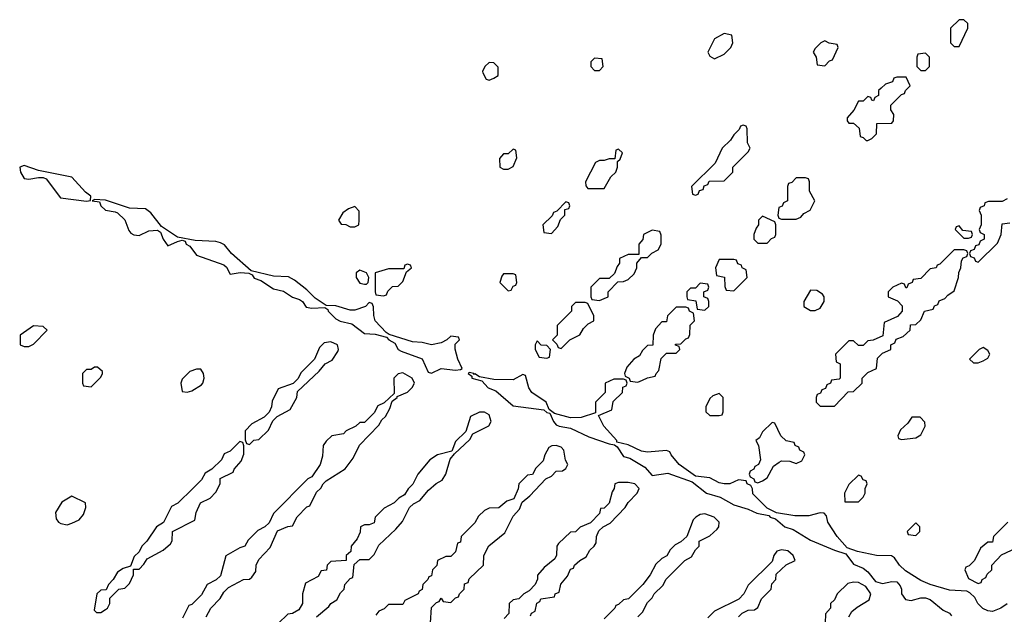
# Model space of a CAD drawing. Header units: inches. Extents: x 2701323 to 2964515, y 494916 to 722124.
# Tile 528 of 656: x 2850832 to 2854939, y 687805 to 690286. Entities that reach past the tile are written whole.
import ezdxf

# ---------------------------------------------------------------- set-up
doc = ezdxf.new("R2010")
doc.units = ezdxf.units.IN
doc.header["$MEASUREMENT"] = 0
doc.layers.add('C8658', color=7, linetype='Continuous')
doc.layers.add('C8659', color=7, linetype='Continuous')

msp = doc.modelspace()

# ---------------------------------------------------------------- linework, layer by layer
at = {"layer": 'C8658', "color": 2, "elevation": 2}
for points in [[(2854425.2, 690000), (2854414, 689990), (2854414, 689970), (2854398, 689962), (2854392.7, 689947.3), (2854386, 689950), (2854382, 689962), (2854370, 689966), (2854350, 689946), (2854330, 689946), (2854311.6, 689908.4), (2854283.6, 689876.4), (2854283.6, 689863.6), (2854290, 689854), (2854310, 689854), (2854332.7, 689832.7), (2854338, 689798), (2854350, 689794), (2854362, 689782), (2854370, 689782), (2854386, 689790), (2854406, 689810), (2854407.3, 689852.7), (2854470, 689854), (2854476.4, 689863.6), (2854478, 689890), (2854466, 689910), (2854466, 689930), (2854510, 689974), (2854522, 689978), (2854526, 689990), (2854536, 690000)], [(2854950, 689538), (2854930, 689528), (2854872.7, 689527.3), (2854858, 689522), (2854854, 689510), (2854838, 689502), (2854834, 689490), (2854842, 689470), (2854842, 689430), (2854834, 689410), (2854838, 689398), (2854854, 689390), (2854854, 689370), (2854838, 689362), (2854832.7, 689347.3), (2854818, 689342), (2854812.7, 689327.3), (2854798, 689322), (2854794, 689310), (2854798, 689298), (2854812.7, 689292.7), (2854818, 689278), (2854830, 689274), (2854910, 689354), (2854926, 689390), (2854930, 689434), (2854962, 689438)], [(2851610, 687794), (2851628.9, 687831.1), (2851668.4, 687871.6), (2851683.1, 687896.9), (2851703.1, 687916.9), (2851766, 687950), (2851790, 687952), (2851800.4, 687959.6), (2851816.4, 687983.6), (2851818, 688010), (2851830, 688034), (2851876.4, 688083.6), (2851907.3, 688152.7), (2851950, 688172), (2851970, 688174), (2851988.9, 688211.1), (2852030, 688254), (2852042, 688258), (2852070, 688314), (2852088.4, 688331.6), (2852098, 688350), (2852110, 688362), (2852190, 688412), (2852223.1, 688456.9), (2852248.9, 688511.1), (2852330, 688594), (2852343.1, 688616.9), (2852358, 688630), (2852376.4, 688663.6), (2852386, 688694), (2852406, 688710), (2852406, 688714), (2852450, 688732), (2852468.9, 688751.1), (2852478, 688770), (2852468.7, 688790), (2852430, 688812.7), (2852411.1, 688808.9), (2852392, 688790), (2852394, 688726), (2852352, 688688), (2852325.4, 688674.6), (2852310, 688646), (2852270, 688606), (2852250, 688606), (2852234, 688590), (2852194, 688570), (2852182, 688558), (2852134, 688550), (2852110, 688528), (2852098, 688510), (2852095.3, 688464.7), (2852084.7, 688430), (2852050, 688378), (2852034, 688370), (2851890, 688226), (2851872.7, 688187.3), (2851854, 688170), (2851825.4, 688154.6), (2851785.4, 688114.6), (2851771, 688089), (2851750, 688082), (2851691.6, 688048.4), (2851670, 687966), (2851651.6, 687948.4), (2851614, 687930), (2851590, 687886), (2851550, 687846), (2851538, 687842), (2851511.3, 687788.7)], [(2854950, 687849.3), (2854924.7, 687830), (2854890, 687817.2), (2854870, 687819), (2854849.4, 687829.4), (2854828.7, 687850), (2854815.3, 687875.3), (2854795.3, 687895.3), (2854782, 687902), (2854710, 687906), (2854629.5, 687929.5), (2854590, 687946), (2854526.3, 687986.3), (2854502, 688010), (2854480.4, 688040.4), (2854468.7, 688048.7), (2854406, 688050), (2854326.6, 688066.6), (2854282.7, 688082.7), (2854241.2, 688130), (2854202, 688190), (2854196.4, 688216.4), (2854187.3, 688227.3), (2854170, 688228), (2854123.6, 688216.4), (2854064.7, 688215.3), (2853988, 688228), (2853950, 688248), (2853890, 688308), (2853888.4, 688328.4), (2853882, 688342), (2853866, 688350), (2853862, 688362), (2853830, 688366), (2853794, 688350), (2853770.9, 688349.1), (2853750, 688354), (2853710, 688374), (2853650, 688381.2), (2853582, 688430), (2853549, 688470), (2853543.1, 688483.1), (2853530, 688489), (2853450, 688481.2), (2853426, 688486), (2853370, 688512.7), (2853323.1, 688523.1), (2853322, 688530), (2853268.7, 688590), (2853246, 688634), (2853302, 688658), (2853307.3, 688692.7), (2853346, 688730), (2853347.3, 688752.7), (2853362, 688758), (2853366, 688770), (2853362, 688782), (2853350, 688786), (2853310, 688786), (2853274, 688770), (2853274, 688730), (2853234, 688690), (2853234, 688646), (2853174.4, 688625.6), (2853130, 688625.2), (2853063.1, 688643.1), (2853040.2, 688660.2), (2853028, 688690), (2852968.7, 688730), (2852955.3, 688750), (2852942, 688802), (2852930, 688806), (2852890, 688784), (2852810, 688785.2), (2852750, 688795.3), (2852730, 688808), (2852726, 688806), (2852726, 688810), (2852706, 688814), (2852702, 688810), (2852718, 688798), (2852718, 688790), (2852759.8, 688779.8), (2852786, 688750), (2852817.3, 688737.3), (2852890, 688674.8), (2853018, 688658), (2853030, 688646.8), (2853043.6, 688643.6), (2853058.8, 688610), (2853070, 688596), (2853082, 688590), (2853130, 688582), (2853205.7, 688545.7), (2853290, 688516), (2853312.7, 688512.7), (2853323.5, 688503.5), (2853350, 688462.8), (2853376.8, 688456.8), (2853438.8, 688418.8), (2853470, 688384), (2853534.6, 688394.6), (2853637.1, 688357.1), (2853696, 688310), (2853753.7, 688293.7), (2853810, 688261.3), (2853870, 688243.8), (2853907, 688227), (2853956.9, 688216.9), (2853962, 688210), (2853984, 688204), (2854022.8, 688170), (2854058.3, 688158.3), (2854130, 688114.9), (2854230, 688073), (2854278, 688058), (2854310, 688014.8), (2854350, 687997.3), (2854370, 687982.8), (2854401.6, 687941.6), (2854430, 687933), (2854470, 687942), (2854490, 687940.7), (2854504.1, 687924.1), (2854510.3, 687910.3), (2854510.5, 687890), (2854526.6, 687866.6), (2854550, 687862), (2854590, 687873.4), (2854610, 687873.4), (2854630, 687867.3), (2854683, 687823), (2854710.4, 687810.4), (2854718.8, 687798.8)], [(2852070, 687794), (2852122, 687838), (2852129.3, 687850.7), (2852154.6, 687865.4), (2852170, 687894), (2852186, 687910), (2852188, 687930), (2852210, 687954), (2852222, 687958), (2852227.3, 688012.7), (2852250, 688034), (2852290, 688034), (2852310, 688054), (2852330, 688094), (2852400.4, 688159.6), (2852428.4, 688191.6), (2852458, 688250), (2852474.6, 688265.4), (2852500.4, 688279.6), (2852536.4, 688323.6), (2852569.1, 688350.9), (2852594.6, 688365.4), (2852608.7, 688390), (2852628, 688452), (2852646, 688474), (2852710, 688534), (2852722, 688558), (2852788.4, 688591.6), (2852798, 688610), (2852790, 688638), (2852770, 688648), (2852750, 688648.7), (2852712, 688630), (2852692.7, 688567.3), (2852650, 688526), (2852634, 688486), (2852574, 688470), (2852542, 688450), (2852492, 688390), (2852471.6, 688348.4), (2852451.6, 688328.4), (2852436.9, 688303.1), (2852414, 688290), (2852394, 688270), (2852351.6, 688248.4), (2852314, 688210), (2852310, 688186), (2852290, 688178), (2852270, 688178), (2852254, 688170), (2852251.6, 688148.4), (2852239.6, 688120.4), (2852214, 688090), (2852212.7, 688067.3), (2852194, 688050), (2852194, 688030), (2852130, 688026), (2852114, 688010), (2852111.1, 687988.9), (2852090, 687986), (2852076.9, 687963.1), (2852024.7, 687935.3), (2852011.3, 687890), (2852012, 687850), (2851996.9, 687823.1), (2851970, 687808), (2851950, 687806), (2851910, 687766)], [(2852546, 687770), (2852550, 687834), (2852570, 687854), (2852582, 687858), (2852590, 687872), (2852598, 687858), (2852630, 687854), (2852650, 687874), (2852662, 687878), (2852666, 687890), (2852686, 687910), (2852687.3, 687932.7), (2852702, 687938), (2852707.3, 687952.7), (2852766, 688010), (2852768, 688050), (2852789.1, 688090.9), (2852855.3, 688144.7), (2852890, 688214), (2852916.4, 688243.6), (2852927.3, 688272.7), (2852960.4, 688299.6), (2853026, 688370), (2853050, 688382), (2853070, 688402), (2853096.4, 688403.6), (2853110, 688414), (2853118, 688430), (2853108.4, 688448.4), (2853102, 688490), (2853090, 688502), (2853070, 688508.7), (2853051.6, 688508.4), (2853039.6, 688500.4), (2853022, 688470), (2853015.3, 688444.7), (2852985.4, 688414.6), (2852971.3, 688388.7), (2852950, 688386), (2852914, 688350), (2852911.6, 688328.4), (2852892.7, 688287.3), (2852863.6, 688276.4), (2852831.1, 688248.9), (2852790, 688248), (2852770, 688238), (2852745.4, 688214.6), (2852730, 688186), (2852674, 688130), (2852670, 688106), (2852658, 688102), (2852650, 688066), (2852630, 688046), (2852610, 688046), (2852574, 688030), (2852571.6, 688008.4), (2852554, 687990), (2852550, 687966), (2852538, 687962), (2852534, 687950), (2852514, 687930), (2852511.3, 687908.7), (2852498, 687902), (2852494, 687890), (2852438, 687862), (2852430, 687846), (2852370, 687846), (2852352.7, 687827.3), (2852330, 687818), (2852318, 687802)], [(2852962, 687798), (2852966, 687810), (2852982, 687818), (2852988.4, 687851.6), (2853002, 687858), (2853006, 687870), (2853062, 687878), (2853066, 687890), (2853082, 687898), (2853088.7, 687931.3), (2853116.4, 687963.6), (2853130, 687994), (2853142, 687998), (2853146, 688010), (2853168, 688030), (2853194.6, 688045.4), (2853210, 688072), (2853228, 688090), (2853236.4, 688103.6), (2853238, 688130), (2853247.3, 688152.7), (2853266, 688170), (2853294.6, 688185.4), (2853358, 688250), (2853370, 688272), (2853408, 688310), (2853415.3, 688330), (2853398, 688350), (2853370, 688355.3), (2853330, 688355.3), (2853314, 688350), (2853312, 688330), (2853303.6, 688316.4), (2853291.1, 688268.9), (2853270, 688248), (2853254, 688246), (2853250, 688226), (2853212.7, 688187.3), (2853170, 688168), (2853150, 688148.7), (2853130, 688148), (2853079.6, 688100.4), (2853072, 688090), (2853071.6, 688051.6), (2853063.6, 688036.4), (2853019.6, 688000.4), (2852992, 687968), (2852992, 687952), (2852982, 687930), (2852956.9, 687903.1), (2852934, 687890), (2852914, 687870), (2852890, 687866), (2852874, 687850), (2852871.6, 687808.4), (2852852.7, 687787.3)], [(2853410, 687794), (2853430, 687814), (2853450, 687854), (2853470, 687874), (2853478, 687890), (2853514.6, 687925.4), (2853528.9, 687951.1), (2853606, 688030), (2853634.6, 688045.4), (2853650, 688074), (2853666, 688090), (2853666, 688110), (2853710, 688132), (2853740.4, 688159.6), (2853748, 688170), (2853748.7, 688190), (2853728.7, 688210), (2853690, 688224), (2853670, 688222), (2853652, 688210), (2853641, 688199), (2853614, 688130), (2853590, 688108), (2853565.4, 688094.6), (2853545.4, 688074.6), (2853531.1, 688048.9), (2853510, 688038), (2853485.4, 688014.6), (2853462, 687970), (2853431.1, 687928.9), (2853371.1, 687868.9), (2853350, 687866), (2853330, 687846), (2853318, 687842), (2853314, 687830), (2853270, 687786)], [(2854954, 688190), (2854894, 688130), (2854890, 688106), (2854870, 688106), (2854839.6, 688080.4), (2854814, 688030), (2854792.7, 688007.3), (2854778, 688002), (2854774, 687990), (2854790, 687954), (2854830, 687934), (2854842, 687938), (2854846, 687950), (2854862, 687958), (2854867.3, 687972.7), (2854886, 687990), (2854886, 688010), (2854927.3, 688052.7), (2855010, 688092)], [(2853830, 687794), (2853846, 687810), (2853870, 687822), (2853896.4, 687823.6), (2853910, 687834), (2853926, 687870), (2853966, 687910), (2853968.4, 687931.6), (2853986, 687950), (2853987.3, 687972.7), (2854029, 688011), (2854066, 688030), (2854058, 688050), (2854035.3, 688070), (2854010, 688074), (2853990, 688068), (2853978, 688050), (2853970, 688026), (2853870, 687926), (2853852, 687890), (2853831.3, 687868.7), (2853730, 687818), (2853702, 687790)], [(2854290, 687794), (2854303.1, 687816.9), (2854324.7, 687835.3), (2854374.6, 687865.4), (2854382, 687890), (2854361.2, 687921.2), (2854330, 687937.2), (2854310, 687939), (2854286.4, 687933.6), (2854242, 687890), (2854230, 687866), (2854214, 687850), (2854214, 687830), (2854192.7, 687807.3), (2854192, 687768)]]:
    msp.add_lwpolyline(points, dxfattribs=at)
for points in [[(2853850, 689846), (2853838, 689842), (2853832.7, 689827.3), (2853810, 689806), (2853796.9, 689783.1), (2853762, 689750), (2853732.7, 689687.3), (2853634, 689590), (2853638, 689558), (2853650, 689554), (2853662, 689558), (2853667.3, 689572.7), (2853682, 689578), (2853687.3, 689592.7), (2853702, 689598), (2853708, 689612), (2853770, 689614), (2853806, 689650), (2853806, 689670), (2853870, 689734), (2853878, 689750), (2853867.3, 689772.7), (2853866, 689830), (2853862, 689842)], [(2852890, 689746), (2852870, 689726), (2852850, 689726), (2852832.7, 689707.3), (2852834, 689670), (2852850, 689662), (2852870, 689662), (2852890, 689674), (2852906, 689710), (2852902, 689742)], [(2853330, 689746), (2853318, 689742), (2853314, 689706), (2853290, 689706), (2853270, 689698), (2853250, 689698), (2853234, 689690), (2853192, 689610), (2853192.7, 689592.7), (2853202, 689582), (2853270, 689582), (2853298, 689630), (2853318, 689650), (2853326, 689670), (2853326, 689694), (2853336.4, 689703.6), (2853346, 689730)], [(2850850, 689677.2), (2850832, 689670), (2850834.8, 689650), (2850850, 689622.8), (2850870, 689620.7), (2850910, 689628.2), (2850930, 689627.7), (2850942, 689622), (2851002.8, 689542.8), (2851110, 689528.2), (2851128, 689532), (2851128.7, 689550), (2851106.8, 689566.8), (2851050, 689629.2), (2850910, 689657.2)], [(2854110, 689626), (2854070, 689626), (2854052.7, 689607.3), (2854038, 689602), (2854034, 689590), (2854034, 689530), (2854018, 689522), (2854012.7, 689507.3), (2853998, 689502), (2853994, 689470), (2853998, 689458), (2854010, 689454), (2854070, 689454), (2854090, 689462), (2854103.1, 689476.9), (2854128.4, 689491.6), (2854148, 689530), (2854126, 689570), (2854126, 689610), (2854122, 689622)], [(2851143.6, 689536.4), (2851134, 689530), (2851165.4, 689525.4), (2851171, 689510), (2851190, 689491), (2851230, 689484.9), (2851239.5, 689479.5), (2851270.5, 689450.5), (2851286.6, 689406.6), (2851295.2, 689395.2), (2851308.1, 689388.1), (2851330, 689386), (2851370, 689404.4), (2851407.3, 689407.3), (2851419.1, 689399.1), (2851430.8, 689370), (2851450, 689342.8), (2851490, 689361), (2851510, 689366), (2851522, 689362), (2851526, 689350), (2851541, 689341), (2851570, 689302.8), (2851683.4, 689263.4), (2851694, 689254), (2851710, 689224), (2851751, 689231), (2851787.9, 689227.9), (2851801, 689221), (2851810, 689207.7), (2851837.5, 689197.5), (2851890, 689163), (2851932.8, 689152.8), (2851970, 689128.2), (2851999.2, 689119.2), (2852011, 689110), (2852026.7, 689086.7), (2852050, 689083), (2852104.7, 689084.7), (2852116.9, 689076.9), (2852118, 689070), (2852150, 689037.3), (2852168.4, 689028.4), (2852216.7, 689016.7), (2852270, 688976.3), (2852314, 688974), (2852362, 688962), (2852372, 688950), (2852396.3, 688936.3), (2852411, 688910), (2852422.4, 688902.4), (2852510.4, 688870.4), (2852536, 688816), (2852550, 688810.8), (2852590.4, 688830.4), (2852650, 688823), (2852670, 688826.8), (2852678, 688830), (2852659, 688870), (2852648.4, 688911.6), (2852648, 688932), (2852666, 688950), (2852662, 688962), (2852630, 688966), (2852614, 688950), (2852590, 688938), (2852550, 688929.2), (2852510, 688939), (2852470, 688941.2), (2852372.7, 688972.7), (2852360.2, 688980.2), (2852315.3, 689030), (2852308.9, 689051.1), (2852308, 689088), (2852302, 689102), (2852290, 689106), (2852274, 689090), (2852230, 689074), (2852210, 689074), (2852150, 689092.7), (2852110, 689094), (2852064.5, 689124.5), (2852030, 689159), (2851978.6, 689198.6), (2851953.2, 689213.2), (2851890, 689216), (2851798, 689238), (2851715.3, 689310), (2851686, 689346), (2851670, 689355.3), (2851650, 689361.2), (2851564, 689364), (2851490, 689379), (2851423.1, 689423.1), (2851379.6, 689479.6), (2851357, 689497), (2851290, 689499.3), (2851190, 689533.2)], [(2853110, 689526), (2853072.7, 689487.3), (2853058, 689482), (2853052.7, 689467.3), (2853014, 689430), (2853018, 689398), (2853050, 689394), (2853076.4, 689423.6), (2853087.3, 689452.7), (2853106, 689470), (2853106, 689494), (2853122, 689498), (2853126, 689510), (2853122, 689522)], [(2852230, 689506), (2852203.6, 689496.4), (2852179.6, 689480.4), (2852162, 689450), (2852172.7, 689432.7), (2852191.6, 689431.6), (2852210, 689422), (2852230, 689422), (2852246, 689430), (2852248, 689450), (2852247.3, 689487.3)], [(2853930, 689466), (2853914, 689450), (2853914, 689430), (2853903.6, 689416.4), (2853894, 689390), (2853894, 689370), (2853910, 689354), (2853950, 689354), (2853967.3, 689372.7), (2853982, 689378), (2853986, 689390), (2853986, 689430), (2853982, 689442)], [(2853470, 689408), (2853434, 689390), (2853431.6, 689368.4), (2853414, 689350), (2853414, 689306), (2853370, 689306), (2853334, 689290), (2853334, 689270), (2853323.6, 689256.4), (2853312.7, 689227.3), (2853290, 689206), (2853250, 689206), (2853214, 689170), (2853214, 689130), (2853218, 689118), (2853250, 689114), (2853270, 689122), (2853286, 689130), (2853286, 689150), (2853327.3, 689192.7), (2853350, 689194), (2853370, 689202), (2853394.6, 689225.4), (2853406, 689250), (2853406, 689270), (2853426, 689294), (2853450, 689294), (2853468, 689312), (2853494.6, 689325.4), (2853508, 689350), (2853507.3, 689387.3), (2853502, 689402)], [(2854750, 689426), (2854738, 689422), (2854734, 689410), (2854770, 689374), (2854790, 689374), (2854802, 689378), (2854806, 689390), (2854802, 689402), (2854766, 689406)], [(2854770, 689326), (2854730, 689326), (2854670, 689266), (2854658, 689262), (2854654, 689250), (2854630, 689246), (2854590, 689206), (2854558, 689202), (2854554, 689190), (2854538, 689182), (2854532.7, 689167.3), (2854527.3, 689167.3), (2854522, 689182), (2854510, 689186), (2854474, 689170), (2854454, 689150), (2854454, 689130), (2854492.7, 689112.7), (2854512, 689092), (2854512, 689070), (2854492.7, 689047.3), (2854438, 689022), (2854432.7, 688967.3), (2854391.6, 688948.4), (2854370, 688946), (2854350, 688926), (2854330, 688926), (2854310, 688946), (2854290, 688946), (2854234, 688890), (2854238, 688858), (2854254, 688850), (2854254, 688790), (2854250, 688786), (2854218, 688782), (2854214, 688770), (2854198, 688762), (2854192.7, 688747.3), (2854178, 688742), (2854172.7, 688727.3), (2854158, 688722), (2854154, 688710), (2854154, 688690), (2854170, 688674), (2854230, 688674), (2854287.3, 688732.7), (2854310, 688734), (2854346, 688770), (2854346, 688790), (2854370, 688814), (2854406, 688830), (2854410, 688874), (2854430, 688894), (2854466, 688910), (2854466, 688930), (2854482, 688938), (2854487.3, 688952.7), (2854516.4, 688963.6), (2854546, 688990), (2854547.3, 689012.7), (2854570, 689014), (2854590, 689034), (2854606, 689070), (2854642, 689078), (2854647.3, 689092.7), (2854662, 689098), (2854667.3, 689112.7), (2854690, 689122), (2854703.1, 689136.9), (2854730, 689154), (2854748, 689210), (2854748.4, 689231.6), (2854758, 689250), (2854760.4, 689279.6), (2854767.3, 689292.7), (2854782, 689298), (2854786, 689310), (2854782, 689322)], [(2852450, 689266), (2852438, 689262), (2852434, 689246), (2852370, 689246), (2852314, 689230), (2852314, 689150), (2852318, 689138), (2852350, 689134), (2852362, 689138), (2852367.3, 689152.7), (2852387.3, 689172.7), (2852410, 689174), (2852430, 689194), (2852446, 689234), (2852466, 689250), (2852462, 689262)], [(2853810, 689286), (2853750, 689286), (2853734, 689250), (2853738, 689218), (2853772, 689212), (2853772.7, 689172.7), (2853778, 689158), (2853810, 689154), (2853866, 689210), (2853862, 689242), (2853846, 689250), (2853842, 689262), (2853827.3, 689267.3), (2853822, 689282)], [(2852250, 689241.2), (2852236, 689230), (2852234.8, 689210), (2852250, 689186), (2852270, 689182), (2852278, 689182), (2852286, 689190), (2852288, 689210), (2852278, 689230)], [(2852890, 689226), (2852850, 689226), (2852843.6, 689216.4), (2852834, 689190), (2852870, 689154), (2852882, 689158), (2852890, 689174), (2852902, 689178), (2852906, 689190), (2852902, 689222)], [(2853670, 689186), (2853650, 689166), (2853630, 689166), (2853614, 689150), (2853614, 689130), (2853618, 689118), (2853652.7, 689112.7), (2853658, 689078), (2853690, 689074), (2853706, 689090), (2853706, 689110), (2853702, 689122), (2853686, 689130), (2853686, 689150), (2853702, 689158), (2853706, 689170), (2853702, 689182)], [(2854130, 689158), (2854102, 689110), (2854102, 689090), (2854130, 689072), (2854150, 689072), (2854170, 689082), (2854188, 689110), (2854188, 689130), (2854180.4, 689140.4), (2854156.4, 689156.4)], [(2853190, 689106), (2853150, 689106), (2853134, 689090), (2853134, 689070), (2853074, 689010), (2853074, 688970), (2853054, 688950), (2853072.7, 688932.7), (2853078, 688918), (2853090, 688914), (2853126, 688950), (2853168.4, 688971.6), (2853183.1, 688996.9), (2853203.1, 689016.9), (2853226, 689030), (2853226, 689050), (2853202, 689102)], [(2853610, 689086), (2853570, 689086), (2853534, 689050), (2853530, 689026), (2853510, 689026), (2853483.6, 688996.4), (2853474, 688970), (2853472.7, 688927.3), (2853450, 688926), (2853430, 688906), (2853416.9, 688883.1), (2853394, 688870), (2853363.6, 688836.4), (2853354, 688810), (2853358, 688798), (2853374, 688790), (2853378, 688778), (2853410, 688774), (2853430, 688782), (2853450, 688792), (2853482, 688798), (2853486, 688810), (2853498, 688822), (2853507.3, 688872.7), (2853530, 688894), (2853570, 688894), (2853586, 688910), (2853582, 688922), (2853567.3, 688927.3), (2853567.3, 688932.7), (2853590, 688934), (2853610, 688954), (2853622, 688958), (2853627.3, 688972.7), (2853628.4, 689011.6), (2853646, 689030), (2853642, 689062), (2853626, 689070), (2853622, 689082)], [(2850890, 689008), (2850834, 688970), (2850834, 688930), (2850850, 688922), (2850870, 688922), (2850890, 688932), (2850946, 688990), (2850930, 689006)], [(2852130, 688942), (2852102, 688938), (2852082, 688918), (2852062, 688870), (2852005.4, 688814.6), (2851992.7, 688787.3), (2851972, 688768), (2851910, 688746), (2851885.4, 688694.6), (2851882, 688670), (2851872, 688648), (2851852, 688628), (2851799.6, 688600.4), (2851772, 688570), (2851772.7, 688532.7), (2851778, 688518), (2851790, 688514), (2851808.4, 688531.6), (2851830, 688534), (2851870, 688574), (2851887.3, 688612.7), (2851906, 688630), (2851960.4, 688659.6), (2851988, 688710), (2851990, 688734), (2852080.4, 688819.6), (2852106, 688850), (2852134.6, 688865.4), (2852159, 688901), (2852162, 688910), (2852158, 688930)], [(2852990, 688946), (2852982, 688930), (2852982, 688910), (2852998, 688878), (2853030, 688874), (2853042, 688878), (2853046, 688910), (2853030, 688926), (2853007.3, 688927.3)], [(2854850, 688918), (2854834, 688910), (2854794, 688870), (2854810, 688854), (2854830, 688854), (2854850, 688862), (2854870, 688874), (2854878, 688890), (2854870, 688906)], [(2851156.4, 688836.4), (2851143.6, 688836.4), (2851130, 688826), (2851110, 688826), (2851094, 688810), (2851094, 688770), (2851098, 688758), (2851130, 688754), (2851170, 688794), (2851178, 688810), (2851178, 688818)], [(2851570, 688828), (2851542, 688818), (2851510, 688786), (2851504.7, 688770), (2851510, 688734), (2851530, 688732), (2851550, 688738), (2851590, 688762), (2851595.3, 688770), (2851602, 688790), (2851598, 688810), (2851587.3, 688827.3)], [(2853750, 688726), (2853723.6, 688716.4), (2853710, 688706), (2853694, 688670), (2853694, 688650), (2853710, 688634), (2853750, 688634), (2853762, 688638), (2853766, 688650), (2853766, 688710)], [(2853970, 688606), (2853930, 688566), (2853918, 688542), (2853902, 688530), (2853914, 688510), (2853922, 688450), (2853914, 688430), (2853898, 688422), (2853894, 688410), (2853878, 688402), (2853874, 688390), (2853878, 688378), (2853894, 688370), (2853898, 688358), (2853910, 688354), (2853930, 688362), (2853950, 688374), (2853976.4, 688423.6), (2854000.2, 688439.8), (2854010, 688444.7), (2854043.6, 688443.6), (2854070, 688434), (2854094, 688446), (2854106, 688470), (2854102, 688482), (2854086, 688490), (2854082, 688502), (2854066, 688510), (2854062, 688522), (2854028.4, 688528.4), (2854006, 688550), (2853982, 688602)], [(2854587.3, 688627.3), (2854552.7, 688627.3), (2854536.9, 688603.1), (2854505.4, 688574.6), (2854494, 688550), (2854498, 688538), (2854510, 688534), (2854570, 688542), (2854590, 688554), (2854608, 688590), (2854607.3, 688607.3)], [(2851750, 688526), (2851710, 688486), (2851685.4, 688474.6), (2851674, 688450), (2851634, 688410), (2851605.4, 688394.6), (2851590, 688366), (2851554, 688330), (2851491.1, 688268.9), (2851465.4, 688254.6), (2851431.3, 688188.7), (2851402, 688170), (2851362, 688110), (2851342, 688090), (2851330, 688066), (2851310, 688046), (2851294, 688006), (2851263.6, 687996.4), (2851239.6, 687980.4), (2851222, 687950), (2851202, 687930), (2851192.7, 687907.3), (2851170, 687906), (2851154, 687890), (2851142, 687822), (2851152.7, 687812.7), (2851170, 687812), (2851190, 687824.7), (2851198, 687830), (2851208, 687850), (2851208, 687872), (2851246, 687910), (2851270, 687914), (2851290, 687934), (2851306, 687970), (2851306, 687994), (2851330, 687994), (2851350, 688014), (2851363.1, 688036.9), (2851430, 688072), (2851460.4, 688099.6), (2851468.4, 688111.6), (2851468.9, 688151.1), (2851562, 688198), (2851568, 688230), (2851586, 688270), (2851626, 688290), (2851650, 688314), (2851668, 688350), (2851668.7, 688371.3), (2851722, 688398), (2851726, 688410), (2851756.4, 688443.6), (2851767.3, 688472.7), (2851767.3, 688507.3), (2851762, 688522)], [(2854330, 688386), (2854290, 688346), (2854272, 688310), (2854274, 688274), (2854330, 688274), (2854350, 688294), (2854358, 688310), (2854358, 688330), (2854366, 688350), (2854362, 688362), (2854350, 688366), (2854342, 688382)], [(2851050, 688298), (2851007.1, 688272.9), (2850982, 688230), (2850983.6, 688203.6), (2850994, 688190), (2851003.6, 688183.6), (2851030, 688178), (2851050, 688184.7), (2851080.2, 688199.8), (2851098, 688222), (2851108, 688250), (2851106, 688270)], [(2854570, 688186), (2854534, 688150), (2854538, 688138), (2854570, 688134), (2854586, 688150), (2854586, 688170)]]:
    msp.add_lwpolyline(points, close=True, dxfattribs=at)
at = {"layer": 'C8659', "color": 2, "elevation": 2}
for points in [[(2854770, 690286), (2854750, 690286), (2854714, 690250), (2854714, 690190), (2854730, 690174), (2854750, 690174), (2854786, 690250), (2854786, 690270)], [(2853770, 690228), (2853730, 690206), (2853702, 690150), (2853710, 690134), (2853730, 690122), (2853770, 690142), (2853798, 690170), (2853806, 690190), (2853802, 690222)], [(2854190, 690198), (2854174, 690190), (2854150, 690166), (2854142, 690150), (2854154, 690130), (2854158, 690098), (2854190, 690094), (2854210, 690114), (2854222, 690118), (2854246, 690170), (2854242, 690182), (2854208.4, 690188.4)], [(2853230, 690126), (2853214, 690110), (2853214, 690090), (2853230, 690074), (2853250, 690074), (2853266, 690090), (2853262, 690122)], [(2854610, 690146), (2854578, 690142), (2854574, 690130), (2854574, 690090), (2854590, 690074), (2854610, 690074), (2854626, 690090), (2854626, 690130)], [(2852790, 690108), (2852772, 690090), (2852762, 690070), (2852763.6, 690063.6), (2852778, 690038), (2852790, 690034), (2852810, 690042), (2852827.3, 690052.7), (2852827.3, 690087.3), (2852810, 690106)]]:
    msp.add_lwpolyline(points, close=True, dxfattribs=at)
msp.add_lwpolyline([(2854536, 690000), (2854546, 690010), (2854530, 690046), (2854490, 690046), (2854478, 690042), (2854472.7, 690027.3), (2854443.6, 690016.4), (2854425.2, 690000)], dxfattribs=at)

doc.saveas('drawing.dxf')
